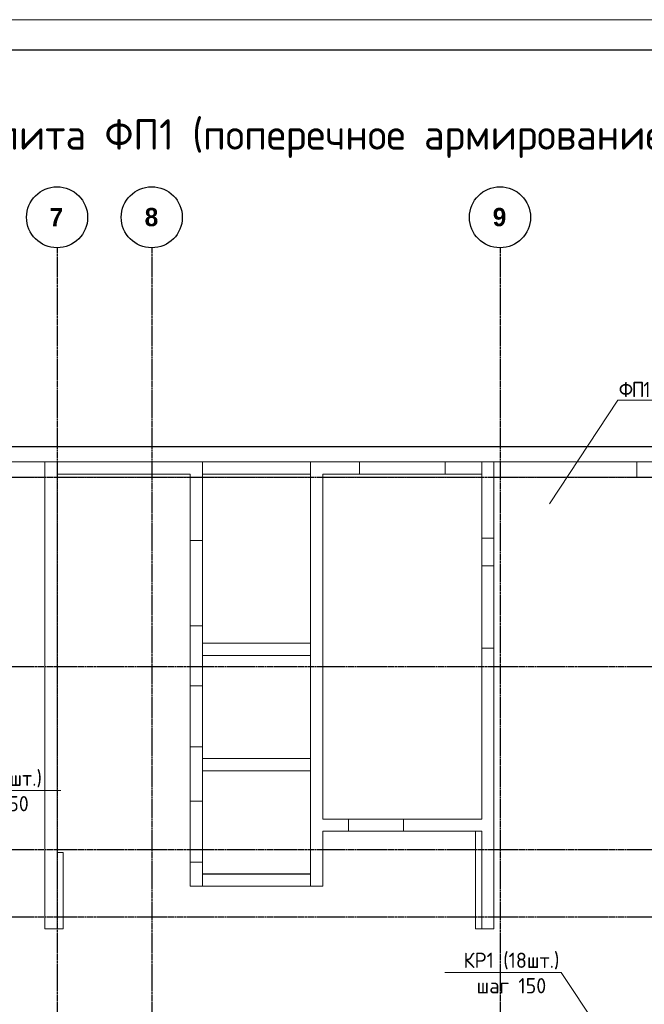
# Model space of a CAD drawing. Header units: millimetres. Extents: x -93479 to 1057970, y -66333 to 172656.
# Tile 419 of 473: x 915654 to 925878, y 44027 to 60157. Entities that reach past the tile are written whole.
import ezdxf
from ezdxf import colors
from ezdxf.entities.mleader import LeaderData, LeaderLine
from ezdxf.math import Vec2, Vec3

# ---------------------------------------------------------------- set-up
doc = ezdxf.new("R2010")
doc.units = ezdxf.units.MM
doc.linetypes.add('______5', pattern=[1100, 800, -100, 100, -100])
doc.linetypes.add('осевая', pattern=[50.8, 31.75, -6.35, 6.35, -6.35])
for name, color, linetype, lineweight in [('0 Фундамент', 5, 'Continuous', 30), ('1 Стены', 3, 'Continuous', 30), ('Оси', 40, '______5', 18), ('подоснова', 151, 'Continuous', 5), ('РАЗМЕРЫ', 7, 'Continuous', 9), ('ТОНКИЕ', 7, 'Continuous', 9), ('Узлы', 7, 'Continuous', 0)]:
    doc.layers.add(name, color=color, linetype=linetype, lineweight=lineweight)
doc.layers.add('ТОЛСТЫЕ_ОСНОВНЫЕ', color=6, linetype='Continuous')
doc.styles.add('GOST-2.304_Type-B', font='GOST_Common.ttf')
doc.styles.add('MtXpl_Century Gothic', font='GOTHICB.TTF', dxfattribs={"height": 0.2})

# ---------------------------------------------------------------- blocks, each defined once
blk = doc.blocks.new('оси')
at = {"color": 7, "linetype": 'ByBlock', "lineweight": -2}
for centre in [(24563, 651.4), (26113, 651.4), (31813, 651.4)]:
    blk.add_circle(centre, 500, dxfattribs=at)
at = {"layer": 'Оси', "color": 7, "linetype": 'осевая', "lineweight": 25, "transparency": 33554687}
for p, q in [((24563.5, 151.4), (24563.5, -36280.2)), ((26113.5, 151.4), (26113.5, -36280.2)), ((31813.5, 151.4), (31813.5, -36280.2)), ((-11815.1, -3606.9), (53620.6, -3606.9)), ((-11815.1, -6706.9), (53620.6, -6706.9)), ((-11815.1, -9706.9), (53620.6, -9706.9)), ((-11815.1, -10806.9), (53620.6, -10806.9))]:
    blk.add_line(p, q, dxfattribs=at)
at = {"layer": 'Оси', "color": 7, "lineweight": 25, "transparency": 33554687, "style": 'MtXpl_Century Gothic'}
for s, p in [('8', (25996, 505.2)), ('9', (31693.9, 505.2)), ('7', (24439.5, 505.2))]:
    blk.add_text(s, height=300, dxfattribs=at).set_placement(p)
blk = doc.blocks.new('*U1954')
at = {"layer": 'ТОЛСТЫЕ_ОСНОВНЫЕ', "color": 7}
blk.add_lwpolyline([(20, 5), (886, 5), (886, 415), (20, 415)], close=True, dxfattribs=at)
at = {"layer": 'ТОНКИЕ', "color": 7}
blk.add_lwpolyline([(0, 0), (891, 0), (891, 420), (0, 420)], close=True, dxfattribs=at)
blk = doc.blocks.new('_None')
blk = doc.blocks.new('для попер')
at = {"layer": '1 Стены', "color": 252, "lineweight": 0, "true_color": 0x939598}
for p, q in [((1025059, 86784, 360), (977509, 86784, 360)), ((1000239, 86784, 360), (1000239, 79834, 360)), ((1000239, 86784, 360), (1000239, 86784, 360)), ((1002009, 86784, 360), (1002009, 79834, 360)), ((1002009, 86784, 360), (1002009, 86784, 360)), ((1004809, 86784, 360), (1004809, 80934, 360)), ((1004809, 86784, 360), (1004809, 86784, 360)), ((1007349, 86784, 360), (1007349, 86784, 360)), ((1007349, 86784, 360), (1007349, 86534, 360)), ((997659, 86534, 360), (991359, 86534, 360)), ((997659, 86534, 360), (997659, 86534, 360)), ((997659, 86534, 360), (997659, 79134, 360)), ((997859, 86584, 360), (997859, 80384, 360)), ((997859, 86584, 360), (997859, 86584, 360)), ((997859, 86584, 360), (1000039, 86584, 360)), ((1000039, 79834, 360), (1000039, 86584, 360)), ((1000039, 86584, 360), (1000039, 86584, 360)), ((1000239, 86584, 360), (1000239, 86584, 360)), ((1002009, 86584, 360), (1000239, 86584, 360)), ((1002009, 86584, 360), (1002009, 86584, 360)), ((1002209, 86584, 360), (1004809, 86584, 360)), ((1002209, 86584, 360), (1002209, 86584, 360)), ((1002209, 86584, 360), (1002209, 80934, 360)), ((1004809, 86584, 360), (1004809, 86584, 360)), ((1005009, 86534, 360), (1005009, 86534, 360)), ((1005009, 79134, 360), (1005009, 86534, 360)), ((1005009, 86534, 360), (1009309, 86534, 360)), ((1007349, 86534, 360), (1007349, 86534, 360)), ((1004809, 85534, 360), (1004809, 85534, 360)), ((1005009, 85534, 360), (1004809, 85534, 360)), ((1005009, 85534, 360), (1005009, 85534, 360)), ((1000239, 83814, 360), (1000239, 83814, 360)), ((1002009, 83814, 360), (1000239, 83814, 360)), ((1002009, 83814, 360), (1002009, 83814, 360)), ((1002009, 83614, 360), (1000239, 83614, 360)), ((1000239, 83614, 360), (1000239, 83614, 360)), ((1002009, 83614, 360), (1002009, 83614, 360)), ((1000239, 81924, 360), (1002009, 81924, 360)), ((1000239, 81924, 360), (1000239, 81924, 360)), ((1002009, 81924, 360), (1002009, 81924, 360)), ((1000239, 81724, 360), (1000239, 81724, 360)), ((1000239, 81724, 360), (1002009, 81724, 360)), ((1002009, 81724, 360), (1002009, 81724, 360)), ((1004809, 80934, 360), (1002209, 80934, 360)), ((1002209, 80934, 360), (1002209, 80934, 360)), ((1002629, 80934, 360), (1002629, 80934, 360)), ((1002629, 80734, 360), (1002629, 80934, 360)), ((1003529, 80734, 360), (1003529, 80934, 360)), ((1003529, 80934, 360), (1003529, 80934, 360)), ((1004809, 80934, 360), (1004809, 80934, 360)), ((1002209, 80734, 360), (1002209, 80734, 360)), ((1004709, 80734, 360), (1002209, 80734, 360)), ((1002209, 80734, 360), (1002209, 79834, 360)), ((1002629, 80734, 360), (1002629, 80734, 360)), ((1003529, 80734, 360), (1003529, 80734, 360)), ((1004709, 80734, 360), (1004709, 80734, 360)), ((1004709, 79134, 360), (1004709, 80734, 360)), ((997859, 80384, 360), (997959, 80384, 360)), ((997859, 80384, 360), (997859, 80384, 360)), ((997959, 80384, 360), (997959, 80384, 360)), ((997959, 79134, 360), (997959, 80384, 360)), ((1000239, 80034, 360), (1000239, 80034, 360)), ((1002009, 80034, 360), (1000239, 80034, 360)), ((1002009, 80034, 360), (1002009, 80034, 360)), ((1000039, 79834, 360), (1000039, 79834, 360)), ((1000039, 79834, 360), (1002209, 79834, 360)), ((1000239, 79834, 360), (1000239, 79834, 360)), ((1002009, 79834, 360), (1002009, 79834, 360)), ((1002209, 79834, 360), (1002209, 79834, 360)), ((997659, 79134, 360), (997659, 79134, 360)), ((997659, 79134, 360), (997959, 79134, 360)), ((997959, 79134, 360), (997959, 79134, 360)), ((1004709, 79134, 360), (1004709, 79134, 360)), ((1005009, 79134, 360), (1004709, 79134, 360)), ((1005009, 79134, 360), (1005009, 79134, 360))]:
    blk.add_line(p, q, dxfattribs=at)

msp = doc.modelspace()

# ---------------------------------------------------------------- linework, layer by layer
at = {"layer": '0 Фундамент', "color": 7}
msp.add_lwpolyline([(932966.8, 53161.4), (903046.8, 53161.4)], dxfattribs=at)
at = {"layer": '1 Стены', "color": 7, "lineweight": 0}
for p, q in [((916066.8, 45261.4, -360), (916066.8, 52911.4, -360)), ((916066.8, 52911.4, -360), (923416.8, 52911.4, -360)), ((923416.8, 52911.4, -360), (923416.8, 45261.4, -360)), ((918446.8, 52661.4, -360), (916266.8, 52661.4, -360)), ((916266.8, 52661.4, -360), (916266.8, 45261.4, -360)), ((918446.8, 45961.4, -360), (918446.8, 52661.4, -360)), ((918646.8, 52661.4, -360), (920416.8, 52661.4, -160)), ((918646.8, 49941.4, -160), (920416.8, 49941.4, -360)), ((918646.8, 49741.4, -360), (920416.8, 49741.4, -160)), ((918646.8, 48051.4, -160), (920416.8, 48051.4, -360)), ((918646.8, 47851.4, -160), (920416.8, 47851.4, -160)), ((923216.8, 46861.4, -360), (920616.8, 46861.4, -360)), ((920616.8, 46861.4, -360), (920616.8, 45961.4, -360)), ((923216.8, 45261.4, -360), (923216.8, 46861.4, -360)), ((918646.8, 46161.4, -160), (920416.8, 46161.4, -160)), ((920616.8, 45961.4, -160), (918446.8, 45961.4, -160)), ((916266.8, 45261.4, -360), (916066.8, 45261.4, -360)), ((923416.8, 45261.4, -360), (923216.8, 45261.4, -360))]:
    msp.add_line(p, q, dxfattribs=at)
for points, elevation in [([(920416.8, 49941.4), (920416.8, 52911.4)], -160), ([(918646.8, 52661.4), (918646.8, 49941.4)], -160), ([(923216.8, 52661.4), (920616.8, 52661.4), (920616.8, 47061.4), (923216.8, 47061.4), (923216.8, 52661.4)], -360), ([(918646.8, 49741.4), (918646.8, 48051.4)], -160), ([(920416.8, 48051.4), (920416.8, 49741.4)], -160), ([(918646.8, 47851.4), (918646.8, 46161.4)], -160), ([(920416.8, 46161.4), (920416.8, 47851.4)], -160)]:
    msp.add_lwpolyline(points, dxfattribs=dict(at, elevation=elevation))
for points in [[(918646.3, 51626.4), (918446.3, 51626.4), (918446.3, 50226.4), (918646.3, 50226.4)], [(918646.3, 49246.4), (918446.3, 49246.4), (918446.3, 48246.4), (918646.3, 48246.4)], [(918646.3, 47355.9), (918446.3, 47355.9), (918446.3, 46355.9), (918646.3, 46355.9)]]:
    msp.add_lwpolyline(points, close=True, dxfattribs=at)
at = {"layer": 'РАЗМЕРЫ', "color": 7, "lineweight": 0}
for points in [[(922616.6, 52711.4), (921216.6, 52711.4), (921216.6, 52914.4), (922616.6, 52914.4)], [(923416.6, 49861.4), (923216.6, 49861.4), (923216.6, 51211.4), (923416.6, 51211.4)]]:
    msp.add_lwpolyline(points, close=True, dxfattribs=at)

# ---------------------------------------------------------------- block references
at = {"xscale": 100, "yscale": 100, "zscale": 100}
msp.add_blockref('*U1954', (876539.8, 18156.9), dxfattribs=at)
at = {"color": 7}
msp.add_blockref('оси', (891703.1, 56268.3), dxfattribs=at)
at = {"layer": 'РАЗМЕРЫ', "color": 7}
msp.add_blockref('для попер', (-81592.4, -33872.9), dxfattribs=at)

# ---------------------------------------------------------------- texts
at = {"layer": 'Узлы', "color": 7, "linetype": 'Continuous', "lineweight": 0, "style": 'GOST-2.304_Type-B'}
msp.add_text('Фундаментная плита ФП1 (поперечное армирование)', height=500, dxfattribs=at).set_placement((910326.3, 58027))

# ---------------------------------------------------------------- leaders
at = {"layer": 'подоснова', "color": 7, "ltscale": 0.3}
ml = msp.add_multileader_mtext('Standard', dxfattribs=at)
ml.set_content('{\\T0.9;ФП1}', color=7, style='GOST-2.304_Type-B')
ml.set_leader_properties(color=7, linetype='ByLayer', lineweight=15)
ml.set_arrow_properties(name='NONE')
ml.build(insert=Vec2(0, 0))
ml.multileader.update_dxf_attribs({"text_left_attachment_type": 6, "text_right_attachment_type": 6, "dogleg_length": 0.1, "arrow_head_size": 18})
ctx = ml.context
ctx.base_point, ctx.char_height, ctx.arrow_head_size, ctx.landing_gap_size, ctx.plane_origin = Vec3(925454.4, 53923.3), 250, 18, 20, Vec3(930209, 54658.6)
ctx.left_attachment, ctx.right_attachment, ctx.text_align_type = 6, 6, 1
notes = []
notes.append((ctx, [(0, (1, 1, 0), (925446.7, 53923.1), (1, 0), 0.1, [(0, [(924324.7, 52224.5)], 0, [])])]))
ctx.mtext.insert, ctx.mtext.width, ctx.mtext.alignment, ctx.mtext.flow_direction = Vec3(925714.7, 54223.3), 4075.871, 2, 5
ml = msp.add_multileader_mtext('Standard', dxfattribs=at)
ml.set_content('КР1 (18шт.)\\Pшаг 150', color=7, style='GOST-2.304_Type-B')
ml.set_leader_properties(color=7, linetype='ByLayer', lineweight=15)
ml.set_arrow_properties(name='NONE')
ml.build(insert=Vec2(0, 0))
ml.multileader.update_dxf_attribs({"text_left_attachment_type": 6, "text_right_attachment_type": 6, "dogleg_length": 0.1, "arrow_head_size": 18})
ctx = ml.context
ctx.base_point, ctx.char_height, ctx.arrow_head_size, ctx.landing_gap_size, ctx.plane_origin = Vec3(914420.2, 47555.1, 0), 250, 18, 20, Vec3(907072.5, 47762.9, 0)
ctx.left_attachment, ctx.right_attachment, ctx.text_align_type = 6, 6, 1
notes.append((ctx, [(0, (1, 1, 0), (914419.4, 47530.1, 0), (1, 0), 0.1, [(0, [(913962, 45962.4, 0)], 0, [])])]))
ctx.mtext.insert, ctx.mtext.alignment, ctx.mtext.flow_direction = Vec3(915233.1, 47855.1, 0), 2, 5
ml = msp.add_multileader_mtext('Standard', dxfattribs=at)
ml.set_content('КР1 (18шт.)\\Pшаг 150', color=7, style='GOST-2.304_Type-B')
ml.set_leader_properties(color=7, linetype='ByLayer', lineweight=15)
ml.set_arrow_properties(name='NONE')
ml.build(insert=Vec2(0, 0))
ml.multileader.update_dxf_attribs({"text_left_attachment_type": 6, "text_right_attachment_type": 6, "dogleg_length": 0.1, "arrow_head_size": 18})
ctx = ml.context
ctx.base_point, ctx.char_height, ctx.arrow_head_size, ctx.landing_gap_size, ctx.plane_origin = Vec3(922890.8, 44572.8, -360), 250, 18, 20, Vec3(918622.2, 44862.9, -360)
ctx.left_attachment, ctx.right_attachment, ctx.text_align_type = 6, 6, 1
notes.append((ctx, [(0, (1, 1, 0), (924517.2, 44547.8, -360), (-1, 0), 0.1, [(0, [(925511.7, 43062.4, -360)], 0, [])])]))
ctx.mtext.insert, ctx.mtext.alignment, ctx.mtext.flow_direction = Vec3(923703.6, 44872.8, -360), 2, 5
for ctx, leaders in notes:
    for number, flags, end, landing, length, lines in leaders:
        leader = LeaderData()
        leader.index, (leader.has_last_leader_line, leader.has_dogleg_vector, leader.attachment_direction) = number, flags
        leader.last_leader_point, leader.dogleg_vector, leader.dogleg_length = Vec3(end), Vec3(landing), length
        for number, points, colour, breaks in lines:
            line = LeaderLine()
            line.index, line.vertices, line.color, line.breaks = number, Vec3.list(points), colors.encode_raw_color(colour), breaks
            leader.lines.append(line)
        ctx.leaders.append(leader)

doc.saveas('drawing.dxf')
